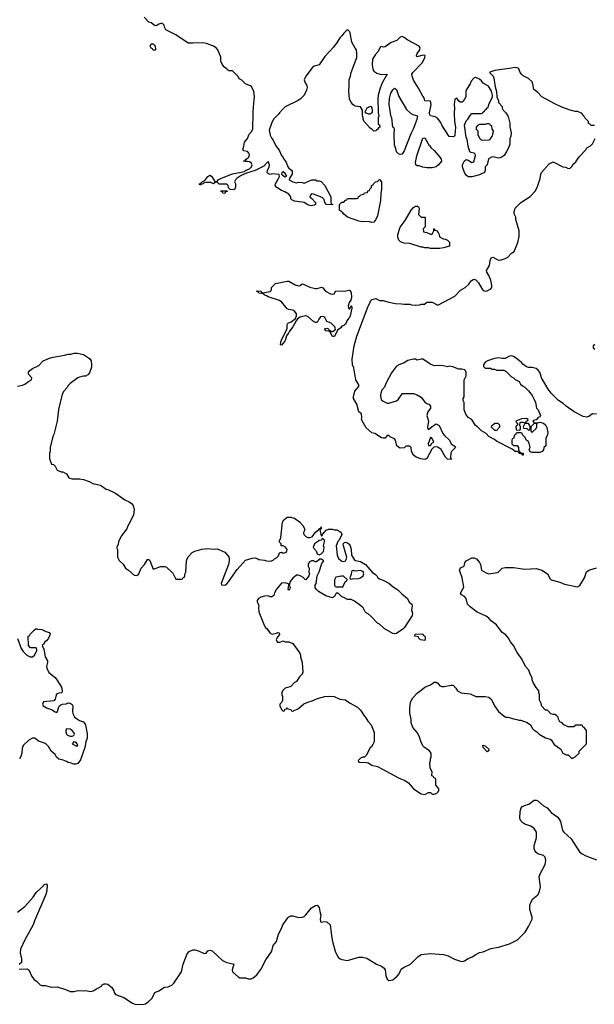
# Model space of a CAD drawing. Header units: inches. Extents: x 1934316 to 2140091, y 524953 to 667329.
# Tile 342 of 384: x 2127475 to 2133567, y 570545 to 580990. Entities that reach past the tile are written whole.
import ezdxf

# ---------------------------------------------------------------- set-up
doc = ezdxf.new("R2010")
doc.units = ezdxf.units.IN
doc.header["$MEASUREMENT"] = 0
for name, color, linetype in [('C1527', 7, 'Continuous'), ('C1528', 7, 'Continuous'), ('C1537', 7, 'Continuous'), ('C1538', 7, 'Continuous')]:
    doc.layers.add(name, color=color, linetype=linetype)

msp = doc.modelspace()

# ---------------------------------------------------------------- linework, layer by layer
at = {"layer": 'C1527', "color": 5}
for points, elevation in [([(2130000, 579404), (2129970, 579389), (2129880, 579360), (2129823, 579337), (2129782, 579310), (2129762, 579290), (2129754, 579270), (2129762, 579250), (2129762, 579210), (2129750, 579186), (2129707, 579187), (2129687, 579207), (2129686, 579230), (2129670, 579246), (2129590, 579246), (2129570, 579266), (2129550, 579266), (2129530, 579248), (2129502, 579262), (2129450, 579264), (2129423, 579257), (2129421, 579250), (2129397, 579243), (2129390, 579235), (2129381, 579241), (2129381, 579250), (2129400, 579260), (2129409, 579270), (2129437, 579283), (2129470, 579325), (2129490, 579339), (2129510, 579331), (2129540, 579280), (2129550, 579272), (2129567, 579273), (2129578, 579290), (2129615, 579310), (2129730, 579355), (2129859, 579381), (2129869, 579390), (2129910, 579406), (2129931, 579429), (2129939, 579450), (2129929, 579470), (2129910, 579482), (2129890, 579487), (2129866, 579486), (2129846, 579490), (2129864, 579496), (2129875, 579510), (2129897, 579523), (2129911, 579550), (2129907, 579570), (2129890, 579593), (2129850, 579599), (2129839, 579610), (2129852, 579648), (2129857, 579690), (2129891, 579729), (2129906, 579774), (2129930, 579796), (2129946, 579830), (2129951, 580000)], 240), ([(2130000, 578103), (2129986, 578110), (2130000, 578111)], 240), ([(2127450, 577101), (2127506, 577114), (2127530, 577125), (2127567, 577153), (2127598, 577170), (2127604, 577190), (2127569, 577230), (2127569, 577250), (2127582, 577270), (2127610, 577291), (2127677, 577323), (2127722, 577370), (2127790, 577399), (2127830, 577411), (2127950, 577431), (2127990, 577443), (2128017, 577443), (2128051, 577451), (2128089, 577451), (2128150, 577438), (2128214, 577394), (2128231, 577370), (2128236, 577330), (2128236, 577304), (2128216, 577244), (2128197, 577223), (2128172, 577208), (2128150, 577209), (2128110, 577199), (2128090, 577189), (2128011, 577130), (2127987, 577110), (2127974, 577086), (2127941, 577050), (2127924, 577016), (2127887, 576853), (2127871, 576730), (2127836, 576590), (2127826, 576570), (2127798, 576450), (2127798, 576410), (2127791, 576390), (2127792, 576332), (2127810, 576274), (2127834, 576270), (2127850, 576254), (2127872, 576212), (2127913, 576193), (2127932, 576192), (2127970, 576172), (2127994, 576130), (2128030, 576118), (2128110, 576118), (2128150, 576111), (2128210, 576091), (2128251, 576071), (2128330, 576051), (2128390, 576011), (2128410, 576006), (2128490, 575966), (2128590, 575896), (2128636, 575876), (2128659, 575859), (2128677, 575837), (2128688, 575790), (2128681, 575739), (2128651, 575670), (2128621, 575620), (2128610, 575588), (2128552, 575510), (2128522, 575450), (2128517, 575423), (2128502, 575390), (2128512, 575370), (2128512, 575290), (2128530, 575254), (2128570, 575214), (2128598, 575170), (2128630, 575150), (2128690, 575099), (2128710, 575095), (2128730, 575101), (2128739, 575110), (2128764, 575170), (2128798, 575210), (2128830, 575265), (2128844, 575264), (2128854, 575254), (2128890, 575162), (2128970, 575191), (2129014, 575190), (2129030, 575182), (2129097, 575117), (2129130, 575054), (2129190, 575054), (2129202, 575058), (2129207, 575073), (2129222, 575078), (2129227, 575093), (2129227, 575107), (2129235, 575130), (2129244, 575250), (2129249, 575271), (2129263, 575297), (2129303, 575337), (2129330, 575351), (2129406, 575374), (2129470, 575379), (2129530, 575375), (2129570, 575377), (2129650, 575341), (2129691, 575291), (2129695, 575275), (2129696, 575250), (2129688, 575210), (2129612, 575010), (2129614, 574994), (2129650, 574992), (2129670, 575005), (2129690, 575027), (2129782, 575158), (2129870, 575256), (2129941, 575279), (2129970, 575281), (2130000, 575269)], 240), ([(2130000, 574841), (2129993, 574830), (2129994, 574814), (2130000, 574799)], 240), ([(2127450, 574425), (2127490, 574319), (2127510, 574288), (2127550, 574249), (2127586, 574230), (2127610, 574231), (2127632, 574250), (2127655, 574295), (2127658, 574310), (2127650, 574326), (2127588, 574328), (2127567, 574353), (2127566, 574450), (2127582, 574458), (2127586, 574470), (2127627, 574513), (2127650, 574531), (2127665, 574525), (2127710, 574521), (2127750, 574501), (2127791, 574491), (2127796, 574470), (2127781, 574430), (2127758, 574402), (2127742, 574390), (2127730, 574366), (2127714, 574350), (2127731, 574311), (2127743, 574230), (2127771, 574190), (2127771, 574170), (2127758, 574130), (2127761, 574110), (2127784, 574064), (2127851, 574011), (2127868, 573988), (2127918, 573910), (2127926, 573870), (2127922, 573850), (2127890, 573845), (2127866, 573834), (2127856, 573810), (2127850, 573783), (2127836, 573764), (2127727, 573753), (2127716, 573730), (2127722, 573710), (2127758, 573690), (2127812, 573672), (2127850, 573647), (2127870, 573641), (2127876, 573650), (2127885, 573690), (2127897, 573710), (2127910, 573722), (2127930, 573729), (2127967, 573733), (2127990, 573743), (2128010, 573741), (2128030, 573725), (2128039, 573710), (2128033, 573650), (2128037, 573630), (2128056, 573596), (2128076, 573576), (2128110, 573555), (2128150, 573541), (2128174, 573510), (2128190, 573414), (2128190, 573370), (2128176, 573330), (2128164, 573270), (2128120, 573140), (2128090, 573101), (2128070, 573092), (2128050, 573093), (2128010, 573108), (2127990, 573109), (2127970, 573122), (2127935, 573135), (2127890, 573144), (2127866, 573166), (2127850, 573195), (2127809, 573229), (2127779, 573279), (2127750, 573309), (2127737, 573317), (2127675, 573335), (2127650, 573358), (2127630, 573368), (2127610, 573368), (2127572, 573348), (2127512, 573290), (2127500, 573260), (2127498, 573210), (2127485, 573175), (2127472, 573150)], 220), ([(2127450, 571523), (2127530, 571582), (2127617, 571683), (2127650, 571730), (2127690, 571772), (2127722, 571798), (2127730, 571811), (2127750, 571825), (2127760, 571820), (2127765, 571810), (2127761, 571750), (2127751, 571710), (2127631, 571430), (2127619, 571390), (2127528, 571230), (2127484, 571130), (2127478, 571090), (2127492, 571028), (2127492, 570988), (2127470, 570966)], 220), ([(2127470, 570918), (2127550, 570922), (2127572, 570910), (2127602, 570842), (2127627, 570807), (2127651, 570791), (2127690, 570752), (2127710, 570745), (2127744, 570744), (2127810, 570726), (2127871, 570731), (2127970, 570699), (2128010, 570681), (2128050, 570681), (2128090, 570691), (2128150, 570687), (2128170, 570691), (2128230, 570683), (2128253, 570687), (2128290, 570711), (2128318, 570722), (2128342, 570738), (2128350, 570751), (2128370, 570762), (2128390, 570762), (2128410, 570758), (2128450, 570725), (2128471, 570690), (2128476, 570670), (2128492, 570650), (2128578, 570618), (2128670, 570558), (2128705, 570545), (2128790, 570546), (2128810, 570552), (2128838, 570570), (2128878, 570610), (2128908, 570670), (2128950, 570687), (2129010, 570726), (2129050, 570731), (2129070, 570741), (2129088, 570750), (2129108, 570770), (2129189, 570891), (2129209, 570970), (2129250, 571081), (2129270, 571107), (2129310, 571122), (2129330, 571125), (2129370, 571114), (2129430, 571085), (2129451, 571089), (2129470, 571112), (2129490, 571119), (2129514, 571114), (2129625, 571010), (2129671, 570990), (2129736, 570976), (2129745, 570970), (2129727, 570910), (2129731, 570891), (2129790, 570838), (2129810, 570825), (2129870, 570825), (2129897, 570817), (2129930, 570816), (2129950, 570826), (2129990, 570858), (2130000, 570872)], 220)]:
    msp.add_lwpolyline(points, dxfattribs=dict(at, elevation=elevation))
for points, elevation in [([(2129650, 579146), (2129628, 579148), (2129622, 579162), (2129610, 579166), (2129607, 579173), (2129673, 579173), (2129673, 579167), (2129658, 579162)], 240), ([(2127970, 573468), (2127963, 573450), (2127964, 573436), (2127970, 573412), (2127981, 573401), (2128010, 573391), (2128030, 573391), (2128050, 573398), (2128054, 573410), (2128049, 573430), (2128031, 573451), (2128010, 573463)], 220), ([(2128050, 573329), (2128031, 573310), (2128070, 573288), (2128090, 573287), (2128083, 573310), (2128070, 573325)], 220)]:
    msp.add_lwpolyline(points, close=True, dxfattribs=dict(at, elevation=elevation))
at = {"layer": 'C1528', "color": 5, "elevation": 240}
msp.add_lwpolyline([(2129951, 580000), (2129953, 580067), (2129965, 580170), (2129958, 580230), (2129930, 580286), (2129870, 580308), (2129830, 580348), (2129803, 580363), (2129790, 580386), (2129730, 580446), (2129690, 580446), (2129682, 580462), (2129667, 580467), (2129647, 580487), (2129626, 580510), (2129609, 580549), (2129607, 580593), (2129575, 580670), (2129558, 580690), (2129530, 580709), (2129456, 580736), (2129410, 580745), (2129310, 580739), (2129262, 580742), (2129130, 580828), (2129023, 580883), (2129009, 580909), (2129008, 580930), (2128990, 580948), (2128970, 580949), (2128950, 580942), (2128930, 580928), (2128910, 580926), (2128870, 580955), (2128845, 580965), (2128796, 581016)], dxfattribs=at)
msp.add_lwpolyline([(2128890, 580666), (2128882, 580682), (2128867, 580687), (2128858, 580710), (2128870, 580732), (2128890, 580734), (2128912, 580712), (2128914, 580670), (2128910, 580666)], close=True, dxfattribs=at)
at = {"layer": 'C1537', "color": 5}
for points, elevation in [([(2130231, 580000), (2130223, 579990), (2130166, 579934), (2130144, 579890), (2130121, 579819), (2130130, 579765), (2130149, 579729), (2130164, 579710), (2130190, 579652), (2130210, 579622), (2130226, 579606), (2130252, 579550), (2130262, 579542), (2130270, 579522), (2130299, 579479), (2130319, 579430), (2130330, 579415), (2130355, 579395), (2130362, 579382), (2130365, 579350), (2130336, 579310), (2130332, 579290), (2130370, 579271), (2130410, 579259), (2130430, 579265), (2130470, 579262), (2130490, 579254), (2130572, 579292), (2130610, 579292), (2130630, 579282), (2130650, 579282), (2130670, 579272), (2130711, 579231), (2130772, 579112), (2130774, 579050), (2130778, 579038), (2130793, 579033), (2130793, 579027), (2130728, 579030), (2130709, 579049), (2130703, 579083), (2130682, 579102), (2130590, 579139), (2130570, 579142), (2130558, 579130), (2130551, 579110), (2130573, 579093), (2130611, 579050), (2130612, 579030), (2130597, 579023), (2130570, 579015), (2130550, 579019), (2130530, 579024), (2130490, 579049), (2130470, 579055), (2130390, 579065), (2130359, 579079), (2130349, 579089), (2130348, 579110), (2130330, 579138), (2130285, 579165), (2130250, 579176), (2130202, 579210), (2130184, 579230), (2130187, 579250), (2130212, 579290), (2130228, 579328), (2130227, 579347), (2130150, 579353), (2130129, 579349), (2130113, 579353), (2130103, 579363), (2130099, 579370), (2130101, 579390), (2130119, 579430), (2130122, 579450), (2130110, 579486), (2130090, 579468), (2130065, 579435), (2130000, 579404)], 240), ([(2131277, 580000), (2131282, 579970), (2131274, 579950), (2131274, 579890), (2131278, 579878), (2131290, 579874), (2131292, 579850), (2131278, 579842), (2131270, 579826), (2131258, 579822), (2131254, 579810), (2131230, 579808), (2131208, 579828), (2131190, 579838), (2131130, 579906), (2131118, 579930), (2131118, 579950), (2131108, 579970), (2131108, 580000)], 240), ([(2131147, 580000), (2131170, 579991), (2131190, 579991), (2131206, 580000)], 240), ([(2131614, 580000), (2131617, 579997), (2131643, 579983), (2131693, 579970), (2131687, 579930), (2131648, 579830), (2131622, 579778), (2131550, 579597), (2131530, 579564), (2131510, 579558), (2131490, 579568), (2131470, 579588), (2131463, 579623), (2131450, 579658), (2131444, 579776), (2131449, 579829), (2131442, 579842), (2131430, 579850), (2131419, 579950), (2131410, 579970), (2131405, 580000)], 240), ([(2132082, 580000), (2132081, 579990), (2132084, 579910), (2132094, 579850), (2132090, 579766), (2132085, 579755), (2132070, 579746), (2132030, 579749), (2131950, 579870), (2131939, 579899), (2131904, 579944), (2131880, 579960), (2131829, 579970), (2131819, 579990), (2131821, 580000)], 240), ([(2132631, 580000), (2132651, 579970), (2132658, 579950), (2132671, 579891), (2132672, 579852), (2132685, 579790), (2132682, 579750), (2132672, 579730), (2132671, 579670), (2132658, 579630), (2132638, 579590), (2132611, 579550), (2132590, 579534), (2132570, 579524), (2132550, 579522), (2132510, 579533), (2132486, 579534), (2132445, 579515), (2132431, 579450), (2132412, 579430), (2132411, 579389), (2132402, 579370), (2132350, 579344), (2132270, 579324), (2132230, 579321), (2132210, 579339), (2132190, 579369), (2132170, 579429), (2132170, 579451), (2132190, 579492), (2132210, 579505), (2132230, 579499), (2132270, 579476), (2132290, 579482), (2132309, 579550), (2132304, 579564), (2132294, 579574), (2132261, 579581), (2132249, 579589), (2132230, 579648), (2132218, 579718), (2132210, 579742), (2132190, 579872), (2132210, 579918), (2132226, 579934), (2132250, 579974), (2132270, 579994), (2132370, 579994), (2132382, 579998), (2132383, 580000)], 240), ([(2133570, 579866), (2133530, 579866), (2133522, 579882), (2133506, 579890), (2133506, 579910), (2133466, 579950), (2133458, 579970), (2133430, 579998), (2133425, 580000)], 240), ([(2133590, 576804), (2133550, 576809), (2133510, 576779), (2133490, 576774), (2133450, 576779), (2133355, 576830), (2133268, 576890), (2133238, 576918), (2133189, 576950), (2133159, 576979), (2133110, 577029), (2133079, 577070), (2133009, 577189), (2132989, 577250), (2132973, 577273), (2132950, 577289), (2132910, 577302), (2132870, 577302), (2132850, 577308), (2132810, 577334), (2132794, 577354), (2132739, 577399), (2132710, 577417), (2132690, 577424), (2132670, 577422), (2132624, 577396), (2132590, 577395), (2132550, 577402), (2132510, 577394), (2132434, 577370), (2132410, 577358), (2132394, 577330), (2132394, 577310), (2132410, 577294), (2132467, 577293), (2132484, 577284), (2132510, 577282), (2132533, 577273), (2132608, 577272), (2132630, 577262), (2132690, 577202), (2132712, 577190), (2132730, 577172), (2132770, 577152), (2132785, 577125), (2132805, 577105), (2132831, 577091), (2132870, 577054), (2132910, 577002), (2132930, 576962), (2132943, 576930), (2132956, 576870), (2132971, 576850), (2132996, 576790), (2132990, 576778), (2132974, 576770), (2132950, 576746), (2132922, 576738), (2132914, 576730), (2132930, 576714), (2132970, 576712), (2132990, 576722), (2133030, 576711), (2133050, 576691), (2133063, 576663), (2133075, 576610), (2133066, 576574), (2133054, 576550), (2133052, 576470), (2133034, 576450), (2133030, 576426), (2133014, 576410), (2132990, 576398), (2132910, 576398), (2132887, 576407), (2132878, 576430), (2132888, 576450), (2132876, 576496), (2132862, 576522), (2132850, 576526), (2132836, 576556), (2132807, 576587), (2132802, 576602), (2132790, 576606), (2132750, 576606), (2132738, 576602), (2132733, 576587), (2132718, 576582), (2132714, 576550), (2132698, 576542), (2132694, 576530), (2132694, 576490), (2132710, 576474), (2132750, 576474), (2132762, 576450), (2132762, 576422), (2132774, 576410), (2132778, 576398), (2132814, 576390), (2132814, 576370), (2132810, 576369), (2132802, 576382), (2132770, 576388), (2132762, 576402), (2132748, 576408), (2132730, 576409), (2132695, 576435), (2132530, 576518), (2132510, 576538), (2132450, 576568), (2132420, 576600), (2132370, 576628), (2132328, 576670), (2132306, 576686), (2132268, 576748), (2132230, 576769), (2132205, 576805), (2132188, 576850), (2132186, 576930), (2132178, 576950), (2132178, 576970), (2132186, 576990), (2132188, 577170), (2132207, 577213), (2132208, 577250), (2132195, 577275), (2132163, 577283), (2132130, 577282), (2132069, 577309), (2132030, 577314), (2132010, 577309), (2131950, 577322), (2131870, 577319), (2131830, 577335), (2131750, 577389), (2131730, 577389), (2131690, 577378), (2131670, 577388), (2131650, 577388), (2131590, 577375), (2131550, 577349), (2131494, 577330), (2131470, 577315), (2131417, 577243), (2131358, 577130), (2131342, 577090), (2131310, 577058), (2131299, 577010), (2131303, 576970), (2131310, 576958), (2131330, 576942), (2131370, 576922), (2131390, 576922), (2131470, 576945), (2131490, 576965), (2131530, 577022), (2131536, 577024), (2131650, 577025), (2131690, 577011), (2131730, 576986), (2131770, 576931), (2131790, 576918), (2131814, 576910), (2131832, 576890), (2131832, 576870), (2131803, 576830), (2131793, 576790), (2131811, 576730), (2131798, 576670), (2131802, 576650), (2131810, 576642), (2131850, 576676), (2131890, 576701), (2131924, 576684), (2131961, 576601), (2131979, 576579), (2132031, 576530), (2132051, 576491), (2132082, 576470), (2132094, 576450), (2132052, 576410), (2132045, 576395), (2132042, 576342), (2132052, 576332), (2132050, 576326), (2132010, 576329), (2131989, 576350), (2131942, 576430), (2131910, 576454), (2131870, 576458), (2131845, 576435), (2131790, 576335), (2131770, 576324), (2131728, 576330), (2131678, 576350), (2131649, 576370), (2131628, 576410), (2131626, 576450), (2131610, 576466), (2131570, 576466), (2131552, 576448), (2131510, 576444), (2131490, 576454), (2131474, 576470), (2131461, 576530), (2131450, 576544), (2131404, 576564), (2131390, 576578), (2131370, 576578), (2131351, 576549), (2131330, 576549), (2131310, 576555), (2131240, 576600), (2131209, 576609), (2131150, 576662), (2131119, 576710), (2131099, 576750), (2131102, 576770), (2131098, 576810), (2131069, 576829), (2131049, 576910), (2131014, 576970), (2131013, 576990), (2131029, 577050), (2131064, 577090), (2131073, 577110), (2131039, 577170), (2131018, 577298), (2131005, 577330), (2131001, 577390), (2131022, 577530), (2131050, 577631), (2131170, 577952), (2131185, 577975), (2131198, 578010), (2131210, 578022), (2131250, 578032), (2131290, 578012), (2131330, 578012), (2131387, 577993), (2131460, 577980), (2131523, 577977), (2131550, 577971), (2131610, 577971), (2131630, 577965), (2131670, 577962), (2131715, 577965), (2131730, 577972), (2131767, 577973), (2131793, 577993), (2131847, 577993), (2131910, 577962), (2132090, 578058), (2132150, 578122), (2132198, 578150), (2132237, 578183), (2132262, 578218), (2132290, 578238), (2132310, 578231), (2132340, 578200), (2132377, 578130), (2132390, 578117), (2132410, 578110), (2132430, 578115), (2132470, 578136), (2132482, 578150), (2132482, 578170), (2132470, 578228), (2132450, 578275), (2132429, 578310), (2132424, 578330), (2132457, 578383), (2132464, 578436), (2132475, 578465), (2132490, 578471), (2132543, 578443), (2132570, 578438), (2132623, 578457), (2132649, 578471), (2132690, 578512), (2132718, 578530), (2132755, 578625), (2132769, 578690), (2132769, 578750), (2132735, 578870), (2132734, 578894), (2132718, 578930), (2132718, 578950), (2132728, 578990), (2132790, 579051), (2132886, 579114), (2132941, 579170), (2132963, 579210), (2132995, 579305), (2133001, 579350), (2133009, 579370), (2133090, 579462), (2133130, 579482), (2133234, 579430), (2133265, 579425), (2133290, 579412), (2133310, 579414), (2133330, 579434), (2133343, 579457), (2133370, 579482), (2133406, 579534), (2133478, 579610), (2133489, 579631), (2133526, 579650), (2133550, 579674), (2133578, 579730)], 240), ([(2130000, 578111), (2130030, 578114), (2130038, 578098), (2130050, 578094), (2130130, 578105), (2130138, 578110), (2130146, 578130), (2130146, 578150), (2130186, 578190), (2130310, 578216), (2130330, 578216), (2130397, 578177), (2130430, 578165), (2130449, 578171), (2130470, 578186), (2130490, 578182), (2130550, 578151), (2130610, 578139), (2130630, 578139), (2130674, 578154), (2130690, 578145), (2130718, 578110), (2130770, 578081), (2130790, 578078), (2130810, 578082), (2130826, 578114), (2130910, 578110), (2130970, 578122), (2130977, 578117), (2130991, 578091), (2130992, 578048), (2130985, 578015), (2130967, 577990), (2130958, 577950), (2130962, 577930), (2130970, 577922), (2130976, 577924), (2130990, 577954), (2130994, 577954), (2130996, 577930), (2130978, 577850), (2130970, 577829), (2130960, 577820), (2130945, 577795), (2130930, 577758), (2130922, 577758), (2130910, 577746), (2130890, 577738), (2130879, 577721), (2130845, 577695), (2130811, 577629), (2130790, 577629), (2130762, 577682), (2130726, 577690), (2130708, 577712), (2130730, 577718), (2130748, 577712), (2130754, 577706), (2130754, 577694), (2130766, 577694), (2130782, 577682), (2130790, 577682), (2130819, 577701), (2130822, 577710), (2130816, 577730), (2130777, 577770), (2130730, 577788), (2130710, 577829), (2130698, 577838), (2130690, 577842), (2130664, 577836), (2130646, 577814), (2130630, 577778), (2130610, 577778), (2130590, 577789), (2130530, 577842), (2130510, 577849), (2130490, 577846), (2130447, 577833), (2130422, 577818), (2130405, 577795), (2130371, 577730), (2130336, 577684), (2130330, 577669), (2130320, 577660), (2130305, 577635), (2130290, 577588), (2130270, 577558), (2130250, 577538), (2130240, 577540), (2130242, 577570), (2130250, 577594), (2130309, 577710), (2130309, 577750), (2130315, 577765), (2130325, 577775), (2130354, 577786), (2130399, 577821), (2130409, 577850), (2130409, 577870), (2130393, 577893), (2130370, 577909), (2130330, 577914), (2130310, 577924), (2130253, 577993), (2130230, 578010), (2130108, 578050), (2130090, 578062), (2130066, 578070), (2130062, 578082), (2130010, 578088), (2130002, 578102), (2130000, 578103)], 240), ([(2133570, 577546), (2133554, 577530), (2133554, 577510), (2133573, 577493)], 240), ([(2130000, 575269), (2130010, 575265), (2130070, 575256), (2130092, 575248), (2130135, 575245), (2130164, 575256), (2130178, 575270), (2130199, 575281), (2130219, 575301), (2130230, 575334), (2130250, 575342), (2130270, 575332), (2130290, 575338), (2130308, 575350), (2130309, 575370), (2130293, 575393), (2130270, 575408), (2130247, 575407), (2130246, 575430), (2130228, 575448), (2130228, 575470), (2130239, 575481), (2130244, 575496), (2130262, 575658), (2130276, 575684), (2130310, 575712), (2130350, 575714), (2130370, 575705), (2130390, 575702), (2130442, 575662), (2130479, 575619), (2130496, 575590), (2130494, 575570), (2130485, 575550), (2130488, 575530), (2130507, 575507), (2130530, 575498), (2130550, 575497), (2130575, 575505), (2130610, 575555), (2130642, 575578), (2130650, 575592), (2130666, 575594), (2130670, 575611), (2130671, 575589), (2130658, 575582), (2130670, 575514), (2130682, 575518), (2130686, 575530), (2130705, 575555), (2130726, 575574), (2130750, 575585), (2130790, 575585), (2130810, 575578), (2130837, 575577), (2130870, 575562), (2130882, 575550), (2130891, 575529), (2130862, 575470), (2130847, 575453), (2130831, 575410), (2130841, 575310), (2130854, 575274), (2130890, 575246), (2130910, 575241), (2130929, 575251), (2130937, 575263), (2130945, 575290), (2130907, 575410), (2130905, 575430), (2130917, 575443), (2130930, 575447), (2130950, 575442), (2130967, 575427), (2130977, 575410), (2130990, 575370), (2130994, 575310), (2131022, 575262), (2131034, 575254), (2131090, 575241), (2131142, 575210), (2131212, 575130), (2131246, 575106), (2131262, 575090), (2131272, 575070), (2131290, 575058), (2131330, 575046), (2131390, 575014), (2131435, 574975), (2131483, 574943), (2131522, 574902), (2131586, 574850), (2131605, 574810), (2131631, 574791), (2131636, 574770), (2131628, 574730), (2131638, 574690), (2131636, 574670), (2131556, 574544), (2131537, 574523), (2131470, 574479), (2131450, 574475), (2131430, 574478), (2131338, 574530), (2131290, 574578), (2131270, 574588), (2131200, 574660), (2131168, 574688), (2131150, 574698), (2131138, 574710), (2131115, 574750), (2131093, 574773), (2131023, 574823), (2130990, 574838), (2130950, 574838), (2130910, 574862), (2130890, 574868), (2130850, 574906), (2130830, 574906), (2130814, 574870), (2130790, 574858), (2130720, 574880), (2130643, 574923), (2130618, 574950), (2130608, 574968), (2130608, 574990), (2130618, 575010), (2130629, 575091), (2130650, 575134), (2130680, 575220), (2130698, 575250), (2130670, 575268), (2130650, 575266), (2130644, 575256), (2130620, 575240), (2130610, 575238), (2130589, 575249), (2130570, 575249), (2130544, 575236), (2130533, 575210), (2130534, 575194), (2130545, 575170), (2130541, 575130), (2130546, 575110), (2130541, 575090), (2130510, 575048), (2130496, 575056), (2130488, 575070), (2130448, 575090), (2130430, 575097), (2130410, 575096), (2130370, 575067), (2130342, 575030), (2130331, 574991), (2130342, 574970), (2130338, 574950), (2130330, 574938), (2130322, 574950), (2130329, 574990), (2130324, 575004), (2130290, 575016), (2130250, 575011), (2130198, 574950), (2130177, 574910), (2130170, 574882), (2130148, 574868), (2130130, 574868), (2130110, 574878), (2130070, 574876), (2130030, 574865), (2130005, 574850), (2130000, 574841)], 240), ([(2130000, 574799), (2130011, 574771), (2130006, 574750), (2130011, 574710), (2130067, 574567), (2130082, 574542), (2130096, 574530), (2130126, 574486), (2130150, 574471), (2130197, 574483), (2130210, 574491), (2130225, 574485), (2130231, 574469), (2130203, 574437), (2130194, 574410), (2130208, 574388), (2130234, 574386), (2130270, 574402), (2130290, 574391), (2130330, 574391), (2130371, 574371), (2130445, 574270), (2130451, 574250), (2130451, 574230), (2130471, 574170), (2130478, 574070), (2130471, 574049), (2130442, 574018), (2130410, 573968), (2130390, 573958), (2130350, 573918), (2130330, 573908), (2130313, 573907), (2130290, 573898), (2130262, 573870), (2130254, 573850), (2130254, 573830), (2130262, 573810), (2130262, 573770), (2130254, 573750), (2130234, 573730), (2130234, 573710), (2130250, 573674), (2130270, 573654), (2130282, 573658), (2130287, 573673), (2130302, 573678), (2130310, 573694), (2130318, 573678), (2130350, 573674), (2130358, 573658), (2130370, 573654), (2130430, 573682), (2130489, 573731), (2130529, 573751), (2130576, 573764), (2130631, 573791), (2130710, 573811), (2130750, 573815), (2130810, 573811), (2130870, 573781), (2130930, 573776), (2130970, 573743), (2131057, 573697), (2131087, 573667), (2131126, 573606), (2131145, 573585), (2131165, 573550), (2131202, 573510), (2131232, 573430), (2131232, 573330), (2131220, 573300), (2131204, 573276), (2131190, 573266), (2131150, 573186), (2131132, 573168), (2131113, 573167), (2131090, 573158), (2131062, 573130), (2131070, 573114), (2131152, 573112), (2131170, 573106), (2131210, 573083), (2131270, 573067), (2131321, 573041), (2131490, 572947), (2131558, 572918), (2131596, 572895), (2131651, 572830), (2131730, 572778), (2131770, 572772), (2131808, 572792), (2131830, 572792), (2131850, 572774), (2131870, 572774), (2131896, 572784), (2131910, 572794), (2131918, 572810), (2131918, 572830), (2131910, 572846), (2131888, 572870), (2131886, 572930), (2131882, 572942), (2131867, 572947), (2131862, 572962), (2131846, 572970), (2131848, 573010), (2131828, 573050), (2131822, 573110), (2131829, 573130), (2131829, 573150), (2131838, 573170), (2131838, 573210), (2131817, 573237), (2131768, 573270), (2131750, 573288), (2131730, 573326), (2131709, 573390), (2131690, 573428), (2131643, 573483), (2131624, 573530), (2131624, 573570), (2131612, 573632), (2131612, 573688), (2131619, 573750), (2131642, 573798), (2131692, 573848), (2131730, 573879), (2131772, 573908), (2131830, 573935), (2131870, 573961), (2131890, 573961), (2131910, 573951), (2131930, 573925), (2131950, 573916), (2131975, 573915), (2132049, 573931), (2132070, 573931), (2132100, 573900), (2132118, 573870), (2132154, 573850), (2132250, 573838), (2132311, 573811), (2132410, 573811), (2132450, 573803), (2132478, 573778), (2132510, 573712), (2132550, 573652), (2132610, 573602), (2132630, 573592), (2132650, 573592), (2132690, 573582), (2132712, 573572), (2132731, 573571), (2132770, 573558), (2132790, 573558), (2132855, 573535), (2132891, 573511), (2132912, 573470), (2132930, 573452), (2132957, 573437), (2132982, 573410), (2133050, 573371), (2133099, 573359), (2133110, 573352), (2133143, 573303), (2133213, 573253), (2133234, 573210), (2133270, 573192), (2133292, 573192), (2133330, 573154), (2133350, 573162), (2133366, 573170), (2133406, 573210), (2133406, 573230), (2133486, 573310), (2133486, 573450), (2133460, 573480), (2133446, 573490), (2133442, 573502), (2133430, 573506), (2133370, 573506), (2133350, 573488), (2133290, 573488), (2133246, 573510), (2133226, 573530), (2133203, 573543), (2133188, 573570), (2133186, 573590), (2133166, 573610), (2133150, 573618), (2133130, 573618), (2133108, 573628), (2133070, 573666), (2133050, 573666), (2133006, 573710), (2133006, 573730), (2132987, 573773), (2132986, 573830), (2132978, 573850), (2132978, 573870), (2132970, 573886), (2132950, 573906), (2132920, 573960), (2132908, 573988), (2132908, 574010), (2132888, 574048), (2132875, 574090), (2132838, 574130), (2132803, 574203), (2132750, 574278), (2132709, 574350), (2132679, 574390), (2132659, 574430), (2132630, 574464), (2132590, 574489), (2132530, 574569), (2132474, 574614), (2132450, 574641), (2132421, 574661), (2132326, 574706), (2132250, 574761), (2132224, 574790), (2132208, 574850), (2132190, 574871), (2132161, 574890), (2132148, 574908), (2132184, 574970), (2132166, 575070), (2132137, 575150), (2132150, 575175), (2132188, 575192), (2132193, 575230), (2132209, 575250), (2132270, 575283), (2132290, 575283), (2132318, 575270), (2132351, 575231), (2132361, 575210), (2132371, 575150), (2132421, 575121), (2132450, 575110), (2132536, 575124), (2132549, 575130), (2132589, 575171), (2132622, 575178), (2132710, 575178), (2132830, 575162), (2132950, 575167), (2133010, 575151), (2133070, 575113), (2133100, 575060), (2133109, 575049), (2133123, 575043), (2133202, 575022), (2133250, 575003), (2133390, 574975), (2133413, 574987), (2133464, 575070), (2133486, 575134), (2133508, 575152), (2133590, 575176)], 240), ([(2130000, 570872), (2130030, 570916), (2130083, 571017), (2130148, 571110), (2130164, 571170), (2130199, 571210), (2130220, 571290), (2130250, 571350), (2130263, 571390), (2130318, 571462), (2130330, 571474), (2130350, 571484), (2130370, 571484), (2130430, 571467), (2130470, 571469), (2130490, 571477), (2130510, 571494), (2130570, 571568), (2130610, 571595), (2130630, 571598), (2130650, 571574), (2130657, 571530), (2130669, 571490), (2130659, 571450), (2130664, 571424), (2130670, 571417), (2130710, 571425), (2130730, 571419), (2130767, 571390), (2130780, 571270), (2130792, 571210), (2130820, 571110), (2130848, 571050), (2130863, 571030), (2130890, 571019), (2130950, 571010), (2131070, 571047), (2131110, 571047), (2131154, 571034), (2131258, 570970), (2131311, 570950), (2131338, 570930), (2131351, 570910), (2131356, 570850), (2131371, 570811), (2131390, 570798), (2131410, 570801), (2131430, 570806), (2131476, 570844), (2131497, 570870), (2131521, 570919), (2131545, 570935), (2131618, 570970), (2131695, 571050), (2131730, 571075), (2131830, 571084), (2131970, 571073), (2132018, 571058), (2132084, 571024), (2132150, 571003), (2132170, 571001), (2132190, 571006), (2132229, 571030), (2132272, 571048), (2132310, 571075), (2132350, 571095), (2132390, 571101), (2132470, 571136), (2132550, 571151), (2132670, 571187), (2132754, 571230), (2132833, 571310), (2132871, 571369), (2132907, 571450), (2132907, 571470), (2132885, 571550), (2132884, 571596), (2132894, 571626), (2132917, 571663), (2132970, 571706), (2132982, 571730), (2132997, 571790), (2132984, 571896), (2132995, 571930), (2133046, 572030), (2133054, 572070), (2133045, 572105), (2133030, 572125), (2132970, 572140), (2132950, 572154), (2132936, 572176), (2132930, 572198), (2132931, 572230), (2132953, 572310), (2132956, 572336), (2132953, 572370), (2132944, 572390), (2132930, 572411), (2132895, 572435), (2132830, 572458), (2132810, 572471), (2132790, 572490), (2132778, 572518), (2132780, 572590), (2132792, 572628), (2132800, 572640), (2132826, 572654), (2132873, 572670), (2132930, 572712), (2132950, 572712), (2132970, 572702), (2133030, 572651), (2133069, 572629), (2133110, 572579), (2133181, 572530), (2133210, 572483), (2133232, 572390), (2133244, 572370), (2133321, 572301), (2133410, 572164), (2133440, 572140), (2133479, 572119), (2133590, 572078)], 220)]:
    msp.add_lwpolyline(points, dxfattribs=dict(at, elevation=elevation))
for points, elevation in [([(2132450, 579886), (2132430, 579886), (2132410, 579878), (2132350, 579878), (2132334, 579870), (2132314, 579850), (2132314, 579830), (2132332, 579812), (2132333, 579773), (2132350, 579734), (2132373, 579713), (2132450, 579714), (2132462, 579718), (2132466, 579730), (2132486, 579750), (2132495, 579785), (2132498, 579810), (2132486, 579830), (2132482, 579862), (2132467, 579867), (2132462, 579882)], 240), ([(2131790, 579418), (2131750, 579424), (2131710, 579439), (2131690, 579439), (2131675, 579450), (2131673, 579473), (2131686, 579546), (2131750, 579734), (2131770, 579735), (2131815, 579655), (2131825, 579650), (2131834, 579634), (2131870, 579602), (2131930, 579532), (2131943, 579510), (2131947, 579490), (2131915, 579450), (2131890, 579430), (2131850, 579418)], 240), ([(2130270, 579374), (2130254, 579370), (2130252, 579350), (2130260, 579340), (2130290, 579322), (2130306, 579330), (2130290, 579358)], 240), ([(2131210, 578838), (2131170, 578849), (2131110, 578846), (2131070, 578853), (2130950, 578894), (2130909, 578930), (2130902, 578942), (2130866, 578970), (2130866, 579030), (2130890, 579054), (2130910, 579054), (2130930, 579074), (2130942, 579078), (2130950, 579094), (2131050, 579094), (2131062, 579098), (2131067, 579113), (2131082, 579118), (2131087, 579133), (2131122, 579138), (2131130, 579154), (2131162, 579158), (2131167, 579173), (2131182, 579178), (2131187, 579193), (2131206, 579210), (2131206, 579230), (2131222, 579238), (2131226, 579250), (2131246, 579270), (2131270, 579274), (2131290, 579294), (2131311, 579270), (2131311, 579190), (2131303, 579150), (2131302, 579070), (2131267, 578910), (2131251, 578870), (2131230, 578842)], 240), ([(2131730, 578894), (2131770, 578894), (2131774, 578890), (2131773, 578793), (2131754, 578770), (2131758, 578738), (2131790, 578734), (2131830, 578714), (2131850, 578714), (2131866, 578750), (2131866, 578770), (2131870, 578774), (2131878, 578758), (2131893, 578753), (2131912, 578732), (2131922, 578710), (2131925, 578685), (2131964, 578664), (2131990, 578662), (2132010, 578652), (2132031, 578631), (2132031, 578589), (2131970, 578569), (2131930, 578564), (2131830, 578562), (2131810, 578568), (2131770, 578568), (2131750, 578575), (2131730, 578575), (2131610, 578615), (2131550, 578619), (2131513, 578633), (2131495, 578650), (2131484, 578684), (2131484, 578710), (2131509, 578790), (2131562, 578858), (2131625, 578970), (2131650, 578999), (2131672, 579012), (2131692, 579012), (2131704, 579004), (2131712, 578990), (2131704, 578924)], 240), ([(2132850, 576758), (2132796, 576756), (2132734, 576730), (2132738, 576718), (2132754, 576710), (2132753, 576687), (2132738, 576682), (2132734, 576670), (2132738, 576638), (2132770, 576634), (2132782, 576638), (2132786, 576650), (2132786, 576670), (2132778, 576690), (2132782, 576718), (2132790, 576722), (2132810, 576722), (2132830, 576714), (2132842, 576718), (2132847, 576733), (2132862, 576738), (2132866, 576750)], 240), ([(2132547, 576707), (2132513, 576707), (2132493, 576687), (2132478, 576682), (2132474, 576670), (2132510, 576634), (2132530, 576634), (2132542, 576638), (2132547, 576653), (2132566, 576670), (2132566, 576690)], 240), ([(2132870, 576706), (2132830, 576706), (2132814, 576670), (2132818, 576658), (2132852, 576652), (2132870, 576634), (2132882, 576638), (2132887, 576653), (2132888, 576670), (2132876, 576696)], 240), ([(2132950, 576706), (2132930, 576706), (2132894, 576670), (2132894, 576630), (2132898, 576618), (2132910, 576614), (2132950, 576654), (2132958, 576670), (2132958, 576698)], 240), ([(2131830, 576558), (2131806, 576490), (2131810, 576474), (2131830, 576474), (2131843, 576497), (2131866, 576510), (2131850, 576546)], 240), ([(2130690, 575486), (2130678, 575482), (2130673, 575467), (2130650, 575466), (2130634, 575450), (2130610, 575438), (2130602, 575430), (2130585, 575390), (2130617, 575357), (2130630, 575322), (2130650, 575312), (2130670, 575325), (2130695, 575350), (2130702, 575390), (2130695, 575410), (2130706, 575450), (2130706, 575470)], 240), ([(2130888, 575088), (2130825, 575075), (2130812, 575048), (2130813, 574993), (2130818, 574978), (2130832, 574972), (2130890, 574972), (2130906, 574974), (2130906, 574986), (2130928, 575032), (2130942, 575038), (2130946, 575050), (2130907, 575087)], 240), ([(2131090, 575147), (2131030, 575141), (2131010, 575146), (2130998, 575142), (2130992, 575128), (2130991, 575109), (2130974, 575070), (2130978, 575058), (2130994, 575054), (2131002, 575058), (2131070, 575062), (2131090, 575070), (2131116, 575090), (2131124, 575110), (2131116, 575136)], 240), ([(2131770, 574406), (2131726, 574410), (2131706, 574430), (2131702, 574442), (2131666, 574450), (2131667, 574473), (2131750, 574474), (2131758, 574458), (2131772, 574452), (2131774, 574430)], 240), ([(2132430, 573224), (2132390, 573270), (2132387, 573293), (2132410, 573286), (2132451, 573250), (2132442, 573230)], 220)]:
    msp.add_lwpolyline(points, close=True, dxfattribs=dict(at, elevation=elevation))
at = {"layer": 'C1538', "color": 5, "elevation": 240}
for points in [[(2131108, 580000), (2131108, 580030), (2131090, 580066), (2131030, 580073), (2131010, 580085), (2130990, 580110), (2130973, 580150), (2130963, 580230), (2130969, 580290), (2130969, 580350), (2130984, 580390), (2130989, 580430), (2131049, 580590), (2131048, 580630), (2131046, 580670), (2131030, 580686), (2130998, 580750), (2130978, 580850), (2130970, 580866), (2130950, 580886), (2130910, 580848), (2130890, 580818), (2130870, 580798), (2130841, 580750), (2130802, 580698), (2130710, 580599), (2130651, 580510), (2130587, 580493), (2130510, 580389), (2130491, 580350), (2130500, 580320), (2130519, 580290), (2130524, 580270), (2130517, 580243), (2130490, 580188), (2130451, 580150), (2130427, 580133), (2130290, 580064), (2130262, 580038), (2130231, 580000)], [(2131821, 580000), (2131837, 580090), (2131830, 580126), (2131770, 580128), (2131762, 580162), (2131750, 580177), (2131705, 580265), (2131650, 580349), (2131637, 580390), (2131633, 580410), (2131643, 580430), (2131745, 580535), (2131772, 580590), (2131773, 580610), (2131750, 580614), (2131690, 580595), (2131682, 580602), (2131681, 580610), (2131689, 580630), (2131716, 580670), (2131721, 580690), (2131710, 580709), (2131590, 580772), (2131550, 580802), (2131530, 580810), (2131510, 580805), (2131472, 580768), (2131414, 580746), (2131350, 580701), (2131330, 580699), (2131310, 580704), (2131300, 580700), (2131273, 580647), (2131243, 580617), (2131214, 580570), (2131211, 580510), (2131219, 580470), (2131230, 580445), (2131263, 580423), (2131308, 580408), (2131370, 580410), (2131319, 580321), (2131296, 580264), (2131277, 580190), (2131273, 580150), (2131274, 580014), (2131277, 580000)], [(2133425, 580000), (2133390, 580015), (2133364, 580016), (2133310, 580029), (2133222, 580062), (2133150, 580096), (2133010, 580173), (2132970, 580218), (2132925, 580250), (2132916, 580310), (2132907, 580330), (2132870, 580365), (2132814, 580394), (2132794, 580410), (2132781, 580430), (2132768, 580468), (2132757, 580477), (2132730, 580482), (2132690, 580477), (2132511, 580450), (2132470, 580437), (2132456, 580430), (2132495, 580390), (2132503, 580370), (2132516, 580276), (2132532, 580228), (2132533, 580173), (2132551, 580130), (2132552, 580110), (2132592, 580070), (2132592, 580050), (2132602, 580030), (2132630, 580002), (2132631, 580000)], [(2132383, 580000), (2132386, 580010), (2132402, 580018), (2132410, 580034), (2132422, 580038), (2132430, 580054), (2132442, 580058), (2132448, 580090), (2132488, 580170), (2132488, 580190), (2132478, 580230), (2132445, 580285), (2132390, 580315), (2132370, 580342), (2132350, 580359), (2132310, 580378), (2132304, 580376), (2132290, 580368), (2132262, 580338), (2132251, 580310), (2132211, 580250), (2132205, 580230), (2132205, 580170), (2132178, 580122), (2132166, 580114), (2132150, 580113), (2132130, 580124), (2132110, 580158), (2132090, 580148), (2132082, 580090), (2132085, 580050), (2132082, 580000)], [(2131405, 580000), (2131392, 580090), (2131395, 580155), (2131410, 580210), (2131430, 580247), (2131450, 580263), (2131470, 580250), (2131495, 580175), (2131576, 580036), (2131614, 580000)], [(2131206, 580000), (2131210, 580002), (2131215, 580005), (2131217, 580023), (2131213, 580053), (2131204, 580064), (2131190, 580069), (2131156, 580050), (2131134, 580010), (2131142, 580002), (2131147, 580000)]]:
    msp.add_lwpolyline(points, dxfattribs=at)

doc.saveas('drawing.dxf')
